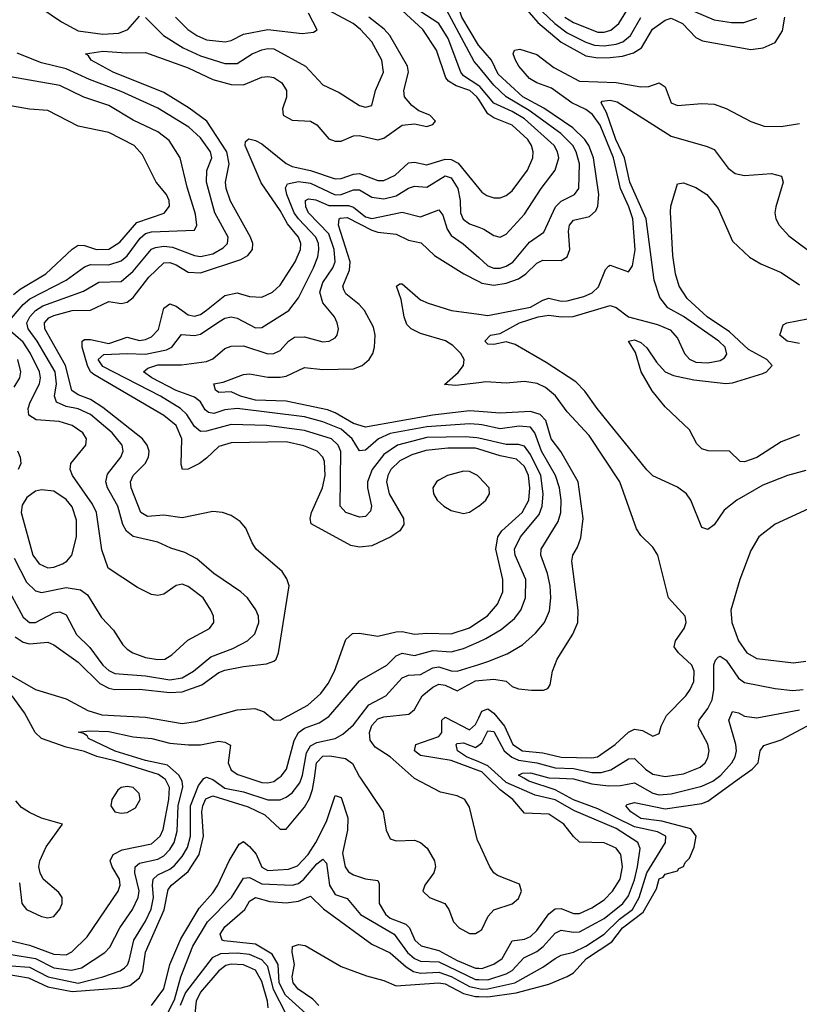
# Model space of a CAD drawing. Header units: inches. Extents: x 884549 to 1028252, y 526810 to 653624.
# Tile 957 of 1056: x 1008498 to 1011049, y 619260 to 622482. Entities that reach past the tile are written whole.
import ezdxf

# ---------------------------------------------------------------- set-up
doc = ezdxf.new("R2010")
doc.units = ezdxf.units.IN
doc.header["$MEASUREMENT"] = 0
for name, color, linetype in [('B0601', 7, 'Continuous'), ('B0602', 7, 'Continuous'), ('B0611', 7, 'Continuous'), ('B0612', 7, 'Continuous')]:
    doc.layers.add(name, color=color, linetype=linetype)

msp = doc.modelspace()

# ---------------------------------------------------------------- linework, layer by layer
at = {"layer": 'B0601', "color": 5}
for points, elevation in [([(1008373, 619373), (1008526.6, 619346.6), (1008590, 619317.2), (1008670, 619301.8), (1008830, 619314.4), (1008858.6, 619321.4), (1008890, 619346.4), (1008901.6, 619370), (1008910, 619430.2), (1008971.1, 619568.9), (1008984.2, 619635.8), (1008994.5, 619650), (1009050, 619695), (1009085.8, 619750), (1009100.1, 619810), (1009094.3, 619890), (1009097.5, 619910), (1009107.7, 619932.3), (1009130, 619941.8), (1009246.3, 619906.3), (1009300.4, 619880.4), (1009350, 619832.8), (1009370, 619833.6), (1009430, 619905.3), (1009446.6, 619933.4), (1009456.7, 619963.3), (1009462.3, 620000)], 2120), ([(1008461.7, 619470), (1008530, 619453.9), (1008610, 619424.4), (1008650, 619422.4), (1008668.8, 619431.3), (1008719.2, 619480.8), (1008820.1, 619630), (1008826.6, 619650), (1008825.3, 619670), (1008800.6, 619710), (1008794.2, 619730), (1008803.7, 619750), (1008833.9, 619766.1), (1008930, 619784.9), (1008957.4, 619810), (1008967.5, 619832.5), (1008985.9, 619930), (1008988.2, 619970), (1008975.3, 619995.3), (1008968.8, 620000)], 2180), ([(1008470, 619423.6), (1008549.5, 619409.5), (1008610, 619379.6), (1008668, 619372), (1008700.5, 619379.5), (1008776.5, 619430), (1008792.8, 619447.2), (1008826.2, 619510), (1008867.4, 619570), (1008885.5, 619610), (1008888.7, 619631.3), (1008875.4, 619690), (1008875.7, 619710), (1008890, 619721.5), (1008950, 619735.1), (1008970, 619745.9), (1008990, 619767), (1009003.5, 619790), (1009013.7, 619826.3), (1009016.6, 619910), (1009032.2, 619972.2), (1009029.7, 619990), (1009024.1, 620000)], 2160), ([(1008470, 619386.4), (1008530, 619381.6), (1008591.7, 619350), (1008690, 619329.7), (1008769.9, 619350), (1008826.5, 619370), (1008840.8, 619379.2), (1008851, 619389), (1008856.6, 619403.4), (1008871.6, 619470), (1008910, 619532), (1008928.5, 619571.5), (1008936.1, 619610), (1008932.5, 619650), (1008935.4, 619670), (1008950, 619683.6), (1008990, 619702.6), (1009005.3, 619714.7), (1009030, 619743.4), (1009046.8, 619773.2), (1009057.5, 619810), (1009056.8, 619910), (1009083.4, 619976.6), (1009100.9, 619999.1), (1009102.9, 620000)], 2140), ([(1009118.4, 620000), (1009130, 619995.7), (1009170, 619967.8), (1009230, 619955), (1009310, 619929.3), (1009350, 619929.3), (1009370, 619937.5), (1009390, 619951.9), (1009415.3, 619984.7), (1009420.5, 620000)], 2140), ([(1009247.8, 620000), (1009290, 619985.6), (1009310, 619984.4), (1009330, 619989.7), (1009344.4, 620000)], 2160), ([(1009612.8, 620000), (1009687.2, 619890), (1009696.9, 619830), (1009710, 619802.1), (1009730, 619795.4), (1009790, 619797.7), (1009810, 619789.7), (1009831.2, 619771.1), (1009855.2, 619730), (1009858.8, 619710), (1009853.3, 619690), (1009823.4, 619650), (1009817.2, 619630), (1009839.2, 619610), (1009889.7, 619589.7), (1009902.6, 619570), (1009917.2, 619530), (1009936, 619510), (1009970, 619492), (1009990, 619491.4), (1010000, 619498.2)], 2120), ([(1010000, 619789), (1009996.6, 619796.6), (1009970, 619905.4), (1009954.2, 619930), (1009930, 619942.2), (1009874.8, 619954.8), (1009790, 619998.7), (1009788.5, 620000)], 2120), ([(1008497.2, 619657.2), (1008505.1, 619590), (1008520.9, 619570), (1008570, 619546.9), (1008590, 619543), (1008610, 619547.8), (1008630, 619571.6), (1008637.1, 619590), (1008637, 619610), (1008626.3, 619626.3), (1008575.5, 619670), (1008564.8, 619690), (1008561.2, 619710), (1008564.1, 619730), (1008585, 619775), (1008638, 619850), (1008570, 619869.7), (1008530, 619887.6), (1008504.2, 619904.2), (1008485.8, 619925.8)], 2220), ([(1008930, 619256.5), (1008969.8, 619310.2), (1008989, 619390), (1009025.5, 619474.5), (1009085.1, 619574.9), (1009130, 619624.6), (1009147, 619650), (1009183.1, 619730), (1009215.9, 619784.1), (1009230, 619792.7), (1009250, 619776.4), (1009271.6, 619751.6), (1009290, 619708.6), (1009310, 619697.9), (1009377.3, 619702.7), (1009407, 619713), (1009442.1, 619750), (1009467.7, 619790), (1009501.7, 619858.3), (1009530, 619943.7), (1009550, 619936.3), (1009571.8, 619870), (1009571, 619830), (1009554.4, 619754.4), (1009562.8, 619710), (1009573.6, 619693.6), (1009590, 619683.7), (1009630, 619670.6), (1009670, 619664.9), (1009674.5, 619654.5), (1009674, 619590), (1009694.7, 619554.7), (1009710, 619542.5), (1009762.1, 619522.1), (1009773.7, 619510), (1009790.9, 619470), (1009811.5, 619451.5), (1009870, 619436.6), (1009930, 619403.6), (1009990, 619378.6), (1010000, 619378)], 2080), ([(1008971.7, 619210), (1009005, 619274.9), (1009025.8, 619350), (1009065.3, 619450), (1009112.5, 619530), (1009190.9, 619609.1), (1009230, 619673), (1009250, 619675.4), (1009290, 619654.4), (1009390, 619649.5), (1009410, 619655.5), (1009428.1, 619670), (1009470, 619720.3), (1009490, 619735.2), (1009502.1, 619722.1), (1009512.2, 619650), (1009530, 619619.6), (1009570, 619605.9), (1009613.7, 619553.7), (1009723.8, 619490), (1009767.1, 619430), (1009789.5, 619409.5), (1009810, 619401.3), (1009870, 619398.8), (1009990, 619340.9), (1010000, 619340.8)], 2060), ([(1009434.3, 619230), (1009368.2, 619290), (1009347.2, 619330), (1009344.4, 619390), (1009324, 619424), (1009270, 619457.2), (1009167.4, 619467.4), (1009161, 619470), (1009154.3, 619490), (1009170, 619513.3), (1009235.3, 619570), (1009250, 619598), (1009269.7, 619610), (1009316.7, 619596.7), (1009370, 619592.4), (1009410, 619597.4), (1009450, 619613.9), (1009492.3, 619572.3), (1009650, 619456.6), (1009710, 619428.8), (1009762.8, 619382.8), (1009787.2, 619367.3), (1009810, 619361.5), (1009870, 619365.7), (1009910, 619351.3), (1009970, 619318.1), (1010000, 619311.9)], 2040), ([(1009476.6, 619256.6), (1009456.9, 619276.9), (1009409.9, 619310), (1009392.8, 619330), (1009389.9, 619350), (1009397.8, 619390), (1009389.3, 619430.7), (1009391, 619449), (1009410, 619455.6), (1009432.2, 619452.2), (1009550, 619383.8), (1009633.4, 619353.4), (1009690, 619338.4), (1009730, 619320.1), (1009870, 619330.4), (1009890, 619326.6), (1009950, 619295.7), (1009990, 619285.8), (1010000, 619285.5)], 2020), ([(1009369, 619230), (1009328.7, 619308.7), (1009310, 619383.5), (1009290, 619405.9), (1009250, 619423), (1009210, 619427.3), (1009155.2, 619424.8), (1009128, 619412), (1009040.8, 619299.2), (1009023.7, 619256.3)], 2060), ([(1009310.9, 619249.1), (1009308.9, 619270), (1009290, 619334.9), (1009270, 619371.3), (1009230, 619389.3), (1009190, 619391.4), (1009173, 619387), (1009150, 619369.9), (1009090, 619299.3), (1009075.8, 619270), (1009071.3, 619230)], 2080)]:
    msp.add_lwpolyline(points, dxfattribs=dict(at, elevation=elevation))
at = {"layer": 'B0601', "color": 5, "elevation": 2220}
msp.add_lwpolyline([(1008850, 619973.2), (1008830.1, 619969.9), (1008819.1, 619960.9), (1008800.1, 619930), (1008796.3, 619910), (1008809.7, 619889.7), (1008830, 619885.7), (1008850, 619887.9), (1008877, 619903), (1008892, 619930), (1008889, 619950), (1008879.8, 619959.8), (1008870, 619969.4)], close=True, dxfattribs=at)
at = {"layer": 'B0602', "color": 5}
for points, elevation in [([(1010000, 622328.2), (1009985.6, 622345.6), (1009894.4, 622514.4), (1009853.7, 622550), (1009846, 622570), (1009870, 622606), (1009863.7, 622630), (1009830, 622679), (1009789.9, 622710), (1009774.2, 622730), (1009777.6, 622750), (1009796.4, 622790), (1009818.4, 622941.6), (1009830, 622973.8), (1009850, 622980.6), (1009870, 622954.7), (1009902.6, 622850), (1009953.3, 622750), (1010000, 622718.1)], 2140), ([(1010000, 622397.7), (1009998.9, 622398.9), (1009945.2, 622490), (1009932.2, 622530), (1009932.8, 622590), (1009927.6, 622610), (1009914.4, 622634.4), (1009867.5, 622690), (1009845.5, 622730), (1009844.2, 622750), (1009853.7, 622806.3), (1009870, 622818.2), (1009890, 622803.9), (1009910, 622774.3), (1009923.6, 622743.6), (1009942.2, 622722.2), (1009982.4, 622690), (1010000, 622673)], 2120), ([(1008530, 622547.2), (1008635, 622475), (1008690, 622445.1), (1008770, 622434.4), (1008822.4, 622437.6), (1008852.2, 622450), (1008890, 622493.5)], 2240), ([(1008483, 620463), (1008510, 620444.9), (1008530, 620440.1), (1008590, 620445.2), (1008610, 620436.6), (1008690, 620379.9), (1008760.1, 620310), (1008790, 620294.2), (1008810, 620289.8), (1008890, 620291.6), (1008990, 620280.4), (1009030, 620282.4), (1009094.7, 620305.3), (1009150, 620345.4), (1009170, 620353.8), (1009230, 620365.8), (1009306.1, 620373.9), (1009330, 620382.8), (1009337.9, 620390), (1009345.4, 620410), (1009379.4, 620630), (1009372.4, 620652.4), (1009356.7, 620676.7), (1009271.5, 620750), (1009258.5, 620770), (1009238.6, 620818.6), (1009219.6, 620839.6), (1009190, 620859.9), (1009162, 620870), (1009130, 620872.6), (1009030, 620851.6), (1008970, 620860.5), (1008916.1, 620856.1), (1008894.2, 620870), (1008862.8, 620950), (1008860.7, 620970), (1008869.1, 620990), (1008908.5, 621030), (1008919.6, 621050), (1008922, 621070), (1008915.8, 621090), (1008900.5, 621110), (1008770, 621213.2), (1008730, 621239.5), (1008690, 621254.4), (1008668.9, 621268.9), (1008648.1, 621350), (1008580.1, 621470), (1008579.9, 621490), (1008594, 621506), (1008610, 621514.5), (1008670, 621530.7), (1008730, 621531.3), (1008790, 621559.4), (1008830, 621553.8), (1008850, 621557.2), (1008870, 621572.9), (1008920.3, 621639.7), (1008970, 621686.1), (1008990, 621687.3), (1009010, 621680.1), (1009050, 621656), (1009090, 621653.7), (1009222.1, 621697.9), (1009244.3, 621710), (1009259.7, 621730), (1009261.6, 621750), (1009253.9, 621770), (1009187.9, 621887.9), (1009173.5, 621930), (1009171.3, 621950), (1009183.8, 622010), (1009175.8, 622050), (1009110.5, 622150.5), (1009053, 622193), (1008970, 622244), (1008804.3, 622310), (1008731.8, 622350), (1008723.7, 622363.7), (1008713.3, 622370), (1008770, 622379.3), (1008846.7, 622373.3), (1008910, 622375), (1009050, 622324.3), (1009130, 622286.1), (1009190, 622270.4), (1009230, 622269.3), (1009290, 622294.3), (1009310, 622296.6), (1009330, 622292.8), (1009356, 622276), (1009371.6, 622250), (1009371.1, 622228.9), (1009357.8, 622190), (1009360.8, 622170), (1009390, 622153.5), (1009450.1, 622150.1), (1009470, 622138), (1009510, 622092.5), (1009530, 622085.1), (1009550, 622085.1), (1009590, 622101.5), (1009610, 622103.4), (1009670, 622089.4), (1009690, 622094.5), (1009750, 622136.6), (1009790, 622140.8), (1009830, 622132.6), (1009850, 622139.2), (1009858.3, 622150), (1009839.7, 622170), (1009804.2, 622184.2), (1009781.3, 622201.3), (1009757.7, 622230), (1009754.8, 622250), (1009769.9, 622310), (1009767.1, 622330), (1009709.2, 622430), (1009691, 622451), (1009640.5, 622490)], 2220), ([(1008910, 622488.8), (1008969, 622430), (1009032.9, 622390), (1009090, 622363.3), (1009170, 622338.2), (1009210, 622339.1), (1009259.4, 622370), (1009290, 622383.4), (1009310, 622388.1), (1009330, 622386.5), (1009433.7, 622330), (1009490, 622269.4), (1009543.9, 622243.9), (1009610, 622201.2), (1009630, 622195.8), (1009650, 622201.3), (1009662.4, 622250), (1009688.4, 622310), (1009683.3, 622350), (1009650, 622410), (1009613.4, 622450), (1009588.9, 622470), (1009510, 622512.7)], 2240), ([(1009007.9, 622490), (1009048.6, 622450), (1009077.5, 622430), (1009110, 622416.4), (1009170.9, 622409.1), (1009190, 622413.7), (1009230, 622434.9), (1009310, 622450.5), (1009423, 622437), (1009459.2, 622440.8), (1009471.1, 622448.9), (1009443.3, 622503.3)], 2260), ([(1010000, 622220.4), (1009993.8, 622230), (1009970.7, 622250), (1009925.9, 622265.9), (1009900.7, 622280.7), (1009892.1, 622292.1), (1009862.4, 622382.4), (1009817, 622450), (1009750, 622512.7)], 2180), ([(1010000, 622266), (1009950, 622298.7), (1009942, 622310), (1009900.2, 622420.2), (1009869.3, 622469.3), (1009807.6, 622510)], 2160), ([(1008450, 620638.1), (1008510, 620527.2), (1008530, 620509.7), (1008550, 620509.3), (1008610, 620541.5), (1008630, 620544.6), (1008650, 620534.4), (1008683.9, 620470), (1008727.4, 620427.4), (1008770.5, 620370), (1008790, 620352.8), (1008810, 620342.9), (1008910, 620335), (1008990, 620321.8), (1009030, 620328.8), (1009067, 620350), (1009123.3, 620396.7), (1009195.1, 620424.9), (1009243.4, 620450), (1009267.1, 620472.9), (1009281.2, 620510), (1009279.6, 620530), (1009271.4, 620551.4), (1009243.8, 620590), (1009222.2, 620610), (1009133.4, 620670), (1009077.4, 620717.4), (1009038.8, 620738.9), (1008992.7, 620752.7), (1008950, 620772.3), (1008870, 620790.7), (1008848.1, 620808.1), (1008835.7, 620830), (1008819.7, 620890), (1008785.7, 620950), (1008780.1, 620970), (1008785.5, 620994.5), (1008828.9, 621050), (1008836.6, 621070), (1008833.3, 621090), (1008801.2, 621130), (1008730, 621189.9), (1008690, 621208.4), (1008650, 621216.7), (1008619, 621230), (1008612.6, 621250), (1008618.3, 621290), (1008614.4, 621330), (1008555.4, 621430), (1008526.5, 621470), (1008521.3, 621490), (1008531.6, 621510), (1008549.6, 621530), (1008574.4, 621545.6), (1008706.6, 621593.4), (1008757.3, 621622.7), (1008830, 621625.5), (1008870, 621659.3), (1008929.2, 621730.8), (1008942.9, 621737.1), (1008970, 621740.7), (1008998, 621738), (1009070, 621710.1), (1009090, 621707.4), (1009130, 621715.6), (1009164.2, 621735.8), (1009177.8, 621750), (1009180.3, 621770), (1009136.9, 621850), (1009109.6, 621950), (1009110.9, 621989.1), (1009126.9, 622030), (1009122.6, 622050), (1009090, 622095.2), (1009051.5, 622130), (1008950, 622192.3), (1008830, 622247.4), (1008726.2, 622286.2), (1008650, 622321.6), (1008570, 622341), (1008490, 622373)], 2240), ([(1008458.6, 621490), (1008509.9, 621550), (1008531.5, 621568.5), (1008649.9, 621630), (1008710, 621673.7), (1008730, 621681.1), (1008790, 621679.4), (1008830, 621692.6), (1008850.3, 621709.7), (1008892.3, 621767.7), (1008910, 621782.2), (1008930, 621787.5), (1009070, 621792.9), (1009077.8, 621810), (1009074, 621846), (1009046, 621934), (1009023.4, 622030), (1008986.9, 622086.9), (1008950, 622115.2), (1008870, 622153.1), (1008790, 622201.7), (1008708.5, 622228.5), (1008630, 622267.2), (1008450, 622298.9)], 2260), ([(1008477.7, 621582.3), (1008499.9, 621600.1), (1008584.1, 621650), (1008670, 621731.7), (1008690, 621744.8), (1008710, 621742.9), (1008750, 621730.1), (1008790, 621730.9), (1008825.7, 621754.3), (1008881.5, 621818.5), (1008971, 621849), (1008988.1, 621871.9), (1008987.2, 621890), (1008978.6, 621910), (1008944.5, 621950), (1008899.8, 622039.8), (1008873, 622070), (1008790, 622113.1), (1008690, 622133.4), (1008590, 622184.8), (1008530, 622189.2), (1008450, 622203.2)], 2280), ([(1010000, 621076.9), (1009990, 621080.1), (1009899.5, 621080.5), (1009827.2, 621072.8), (1009781.5, 621058.5), (1009742, 621038), (1009712.6, 621010), (1009702.7, 620990), (1009698.8, 620970), (1009706.9, 620930), (1009753.9, 620850), (1009754.6, 620830), (1009742.1, 620810), (1009712.4, 620790), (1009650, 620760.7), (1009610, 620755.9), (1009581.7, 620761.7), (1009452.3, 620832.3), (1009448.3, 620850), (1009453.5, 620870), (1009489.1, 620950), (1009498.2, 620990), (1009495.9, 621035.9), (1009490.4, 621050.4), (1009471.5, 621070), (1009428, 621088), (1009370, 621100.2), (1009190, 621097.9), (1009150, 621085.8), (1009110, 621046.8), (1009086.3, 621030), (1009050, 621011.1), (1009030.7, 621010.7), (1009026.9, 621026.9), (1009028.8, 621110), (1009010, 621154), (1008970, 621187.3), (1008740.9, 621320.9), (1008730.3, 621330.3), (1008720, 621350), (1008703, 621410), (1008702.5, 621430), (1008710, 621435.5), (1008730, 621435.7), (1008790, 621422.7), (1008850, 621443.6), (1008890, 621432.7), (1008910, 621435.1), (1008930, 621444.5), (1008952, 621468), (1008970, 621537.9), (1008990, 621552.8), (1009010, 621544.6), (1009050, 621516), (1009070, 621512.1), (1009090, 621517.8), (1009110, 621531.1), (1009170, 621580.1), (1009210, 621588.8), (1009250, 621575.9), (1009290, 621574.2), (1009325.4, 621590), (1009350, 621613.3), (1009400.1, 621690), (1009417, 621730), (1009417.6, 621750), (1009410.2, 621770), (1009374.5, 621814.5), (1009350, 621858), (1009288.1, 621948.1), (1009235.8, 622070), (1009236.7, 622083.4), (1009247.7, 622092.3), (1009270, 622086.7), (1009290, 622075.5), (1009370, 622011.5), (1009390, 622001.8), (1009450, 621989), (1009530, 621961.8), (1009550, 621961.9), (1009590, 621976.8), (1009610, 621978.9), (1009670, 621956.3), (1009690, 621956.2), (1009726.5, 621973.5), (1009770, 622013.5), (1009790, 622015.8), (1009830, 622007.2), (1009890, 622025.2), (1009910, 622025.1), (1009932.7, 622012.7), (1010000, 621930.1)], 2180), ([(1010000, 621113), (1009994.3, 621114.3), (1009957, 621117), (1009830, 621114.9), (1009734.2, 621090), (1009690, 621058.8), (1009651.2, 621010), (1009636.5, 620970), (1009636.2, 620950), (1009649.3, 620890.7), (1009646.2, 620873.8), (1009630, 620856.8), (1009610, 620854), (1009565.1, 620870), (1009546.5, 620890), (1009548.7, 621068.7), (1009540.1, 621090), (1009518.1, 621110), (1009430, 621137.9), (1009305.7, 621154.3), (1009190, 621157.6), (1009110, 621135.3), (1009090, 621134.5), (1009070, 621150.9), (1009044.6, 621190), (1009024.8, 621210), (1008959.5, 621250), (1008770, 621347.1), (1008755, 621370), (1008773.7, 621386.3), (1008850, 621390), (1008910, 621387.1), (1008978.5, 621401.5), (1008996.2, 621410), (1009028.1, 621451.9), (1009070, 621448.6), (1009090, 621452.7), (1009150, 621493.9), (1009170, 621505.4), (1009190, 621510.1), (1009210, 621505.9), (1009270, 621473.5), (1009290, 621474.5), (1009378.4, 621530), (1009410, 621571.9), (1009459.2, 621670), (1009473.6, 621706.4), (1009477.2, 621730), (1009475.7, 621750), (1009467.4, 621770), (1009410.2, 621830), (1009396.7, 621850), (1009372.6, 621910), (1009368.3, 621931.6), (1009374.9, 621945.1), (1009410, 621953.1), (1009450, 621947.6), (1009530, 621909.1), (1009550.1, 621909.9), (1009590, 621925.8), (1009610, 621925.5), (1009650, 621900.8), (1009690, 621895.4), (1009730, 621906.2), (1009770, 621930.9), (1009790, 621937.3), (1009830, 621934.3), (1009890.8, 621970.8), (1009910, 621964.7), (1009931.3, 621930), (1009939.8, 621890), (1009940.4, 621850), (1009949.6, 621829.6), (1009970, 621814.5), (1010000, 621803.4)], 2160), ([(1010000, 621157.2), (1009970, 621159.8), (1009830, 621150.1), (1009710, 621127.5), (1009672.3, 621110), (1009630, 621073.1), (1009610, 621071.3), (1009586.4, 621110), (1009550, 621141.7), (1009490, 621166.1), (1009430, 621182.7), (1009210, 621209.7), (1009170, 621205.6), (1009133.6, 621193.6), (1009116.5, 621196.5), (1009104.9, 621204.9), (1009090, 621231.2), (1009070, 621247.4), (1009010, 621268.9), (1008930.5, 621310), (1008903.4, 621330), (1008917.9, 621342.1), (1008950, 621353.1), (1009027.8, 621352.3), (1009110, 621363.1), (1009130, 621371.8), (1009170, 621406), (1009190, 621414.2), (1009230, 621414.8), (1009310, 621388.9), (1009330, 621389.6), (1009350, 621400.1), (1009377.3, 621430), (1009397, 621443), (1009430, 621444.5), (1009490, 621427.8), (1009510.4, 621429.6), (1009530, 621440.8), (1009537.4, 621450), (1009541.4, 621470), (1009537.5, 621490), (1009528.4, 621510), (1009490, 621555.4), (1009479.8, 621590), (1009490, 621621.8), (1009522.5, 621670), (1009529.9, 621690), (1009527.2, 621730), (1009510, 621781.2), (1009443.7, 621850), (1009434.5, 621870), (1009432.9, 621887), (1009433.7, 621890), (1009443.7, 621896.3), (1009467.3, 621892.7), (1009510, 621874.4), (1009574.2, 621874.2), (1009590, 621869.1), (1009630, 621836.8), (1009650, 621831.8), (1009750, 621852.6), (1009810, 621837.4), (1009870, 621860.1), (1009882.4, 621842.4), (1009897, 621797), (1009910, 621775.4), (1009948.9, 621748.9), (1010000, 621703.6)], 2140), ([(1010000, 621200.2), (1009970, 621202.5), (1009850, 621187.8), (1009630, 621148.4), (1009590, 621161), (1009530, 621196), (1009504.9, 621204.9), (1009370, 621233.6), (1009270, 621237.4), (1009220.5, 621250), (1009190, 621263.8), (1009150, 621262.5), (1009139.3, 621270), (1009133.6, 621290), (1009163.9, 621296.1), (1009230, 621321.5), (1009250, 621323.4), (1009310, 621311.9), (1009350, 621311.8), (1009370, 621316.1), (1009430, 621343.9), (1009490, 621337), (1009590, 621339.7), (1009618.3, 621350), (1009642.1, 621370), (1009653.9, 621390), (1009658.7, 621410), (1009660.8, 621450), (1009655.4, 621475.4), (1009626.9, 621530), (1009609.3, 621550), (1009565.2, 621585.2), (1009558.3, 621598.2), (1009556, 621610), (1009577.6, 621662.4), (1009580, 621690), (1009541, 621810), (1009543.1, 621830), (1009547.2, 621832.8), (1009570, 621834.7), (1009650, 621793.1), (1009670, 621786.6), (1009730, 621780.4), (1009770, 621760.5), (1009811.6, 621751.6), (1009855.2, 621710), (1009951.5, 621650), (1010000, 621625.3)], 2120), ([(1010000, 621294), (1009925.3, 621285.3), (1009888.4, 621288.4), (1009932.7, 621327.3), (1009950.5, 621350), (1009952.9, 621370), (1009941.5, 621390), (1009915.5, 621415.5), (1009891.1, 621431.1), (1009810, 621455.6), (1009779.1, 621470), (1009765.1, 621485.1), (1009755.9, 621510), (1009746.6, 621566.6), (1009731.6, 621610), (1009742.3, 621617.7), (1009750, 621617.7), (1009810, 621565.7), (1009834.4, 621554.4), (1009910.9, 621530.9), (1010000, 621518.1)], 2080), ([(1008480.2, 620720.2), (1008521, 620641), (1008550, 620613), (1008570, 620607.8), (1008650, 620623.5), (1008696.9, 620616.9), (1008719.9, 620599.9), (1008766.2, 620526.2), (1008804.9, 620484.9), (1008836.1, 620436.1), (1008850, 620422.2), (1008868.8, 620410), (1008910, 620395.5), (1008950, 620388.8), (1008972.8, 620390), (1008996.4, 620403.6), (1009048.5, 620451.5), (1009119.7, 620490), (1009133.5, 620510), (1009132.2, 620530), (1009123.9, 620550), (1009098.3, 620590), (1009050, 620627), (1009030, 620634.6), (1009010, 620630.9), (1008970, 620601.7), (1008950, 620598), (1008930, 620601.5), (1008884.2, 620624.2), (1008787.5, 620687.5), (1008767.4, 620747.4), (1008749.2, 620870), (1008736.9, 620896.9), (1008670.7, 620990), (1008663.1, 621010), (1008665.6, 621030), (1008714.8, 621090), (1008716.8, 621110), (1008704.5, 621130), (1008670, 621154.4), (1008627.2, 621167.2), (1008552.6, 621172.6), (1008528.1, 621188.1), (1008526.3, 621210), (1008532.8, 621230), (1008562.9, 621290), (1008566.6, 621310), (1008562.9, 621330), (1008533.6, 621390), (1008510, 621426.7), (1008459.9, 621470)], 2260), ([(1008480.1, 621279.9), (1008498.9, 621310), (1008502.5, 621330), (1008491.7, 621370)], 2280), ([(1008490.9, 621070.9), (1008500.1, 621050), (1008502, 621030), (1008493.8, 621010)], 2260), ([(1010000, 620986.1), (1009996.3, 620990), (1009970, 621003.6), (1009950, 621005.2), (1009898.5, 620990), (1009870, 620975.6), (1009861.8, 620970), (1009850.2, 620950), (1009852, 620930), (1009864.2, 620910), (1009885.9, 620890), (1009910, 620875.7), (1009950, 620865.9), (1009969.8, 620870.2), (1009999.7, 620890), (1010000, 620890.2)], 2220), ([(1008470, 620335.8), (1008550, 620290.5), (1008650, 620259.2), (1008721.1, 620221.1), (1008767.5, 620207.5), (1008910, 620200.1), (1009030, 620179.1), (1009074.9, 620185.1), (1009210, 620223.4), (1009268, 620228), (1009297.7, 620217.7), (1009330, 620191.3), (1009350, 620190.2), (1009440.6, 620239.4), (1009483.3, 620276.7), (1009507.5, 620310), (1009528.3, 620350), (1009565.6, 620454.4), (1009586.9, 620473.1), (1009610, 620475.1), (1009670, 620464.5), (1009730, 620479.4), (1009750, 620480.1), (1009790, 620470.8), (1009830, 620474.9), (1009910, 620471.9), (1009970, 620492.2), (1010000, 620512.3)], 2180), ([(1009344.4, 620000), (1009353.5, 620006.5), (1009371.6, 620030), (1009396.8, 620123.2), (1009410.4, 620149.6), (1009430, 620163.2), (1009478.3, 620181.7), (1009510, 620201.5), (1009610, 620318.1), (1009699.6, 620370), (1009730, 620400.9), (1009750, 620409.3), (1009790, 620401), (1009850, 620417.8), (1009910, 620413.4), (1009950, 620424.9), (1010000, 620446.5)], 2160), ([(1009420.5, 620000), (1009423.9, 620010), (1009436.9, 620083.1), (1009450, 620105.5), (1009470, 620116.4), (1009530.5, 620129.5), (1009556, 620144), (1009590, 620174.8), (1009640.3, 620239.7), (1009695.7, 620270), (1009750, 620328.5), (1009770, 620337.5), (1009810, 620339.4), (1009850, 620361.4), (1009870, 620364.1), (1009910, 620351.3), (1009930, 620350.4), (1010000, 620372.5)], 2140), ([(1009788.5, 620000), (1009709.9, 620070), (1009661.4, 620101.4), (1009644.9, 620124.9), (1009642.5, 620150), (1009650, 620172.7), (1009670, 620194.8), (1009690, 620201), (1009771.3, 620210), (1009790, 620225), (1009815.5, 620270), (1009850, 620298.4), (1009870, 620308), (1009890, 620304.2), (1009930, 620285.9), (1009990, 620318.9), (1010000, 620319.8)], 2120), ([(1008968.8, 620000), (1008952.1, 620012.1), (1008810, 620057.3), (1008750.5, 620070.5), (1008710, 620087.3), (1008650, 620101.1), (1008570, 620129.9), (1008549, 620149), (1008513.8, 620213.8), (1008473.9, 620270)], 2180), ([(1010000, 620024.2), (1009910, 620058), (1009810, 620074.7), (1009790.3, 620090), (1009794, 620110), (1009870, 620136.6), (1009879.2, 620150), (1009879.9, 620190), (1009890, 620200.1), (1009970, 620158.7), (1009990, 620175.4), (1010000, 620197.4)], 2080), ([(1009024.1, 620000), (1009018.5, 620010), (1008982.3, 620042.3), (1008910, 620058.1), (1008811.1, 620088.9), (1008723.7, 620130), (1008719, 620139), (1008706.7, 620146.6), (1008689.8, 620150.2), (1008725.5, 620154.5), (1008790, 620152.7), (1008870, 620135.9), (1008930.4, 620130), (1008990, 620115.1), (1009051.1, 620108.9), (1009090, 620109.7), (1009150, 620121), (1009170, 620118.2), (1009187.7, 620107.7), (1009180.9, 620050), (1009190, 620026.4), (1009212.1, 620012.1), (1009247.8, 620000)], 2160), ([(1010000, 620053.3), (1009960.1, 620070), (1009930.5, 620090), (1009926.5, 620110), (1009930, 620113.9), (1009950, 620115.6), (1009990, 620100.9), (1010000, 620108.4)], 2060), ([(1009462.3, 620000), (1009469.8, 620050), (1009490, 620072), (1009512.9, 620072.9), (1009564.5, 620064.5), (1009587.6, 620047.6), (1009610, 620004.1), (1009612.8, 620000)], 2120), ([(1009102.9, 620000), (1009110, 620003.1), (1009118.4, 620000)], 2140)]:
    msp.add_lwpolyline(points, dxfattribs=dict(at, elevation=elevation))
at = {"layer": 'B0602', "color": 5, "elevation": 2280}
msp.add_lwpolyline([(1008570, 620944.1), (1008550, 620939.2), (1008521.4, 620918.6), (1008506.1, 620893.9), (1008502.7, 620870), (1008541.5, 620730), (1008561.7, 620701.7), (1008590, 620688.9), (1008610, 620690.1), (1008638.5, 620701.5), (1008652.6, 620710), (1008668.8, 620730), (1008684.1, 620790), (1008684.5, 620844.5), (1008670, 620888.3), (1008650, 620912.3), (1008610, 620939.4)], close=True, dxfattribs=at)
at = {"layer": 'B0611', "color": 5}
for points, elevation in [([(1010000, 619311.9), (1010009.8, 619309.8), (1010030, 619310.2), (1010118, 619330), (1010210, 619382.1), (1010250, 619410.4), (1010270, 619420.7), (1010310, 619430.7), (1010350, 619450.5), (1010410.4, 619489.7), (1010461, 619539), (1010503.5, 619570), (1010525.1, 619610), (1010550, 619690.1), (1010611.1, 619790), (1010612.4, 619810), (1010584.5, 619824.5), (1010510, 619840.5), (1010390, 619899.9), (1010310, 619929.2), (1010250, 619962), (1010164.2, 619990), (1010147.2, 620000)], 2040), ([(1010000, 619378), (1010010, 619377.4), (1010050, 619391.1), (1010076.9, 619410), (1010110, 619467.4), (1010150, 619473.6), (1010170, 619482.5), (1010190, 619501.3), (1010230, 619556), (1010250, 619572.9), (1010270, 619574.1), (1010310, 619556.8), (1010330, 619557.6), (1010370, 619575.5), (1010410, 619601.8), (1010438.3, 619630), (1010462.4, 619670), (1010470.5, 619710), (1010465.2, 619750), (1010450, 619770.7), (1010410, 619788.8), (1010330, 619790.5), (1010310, 619809.1), (1010279.1, 619850), (1010230, 619882.5), (1010150, 619886), (1010111.3, 619930), (1010070, 619962.1), (1010031, 620000)], 2080), ([(1010000, 619285.5), (1010030, 619284.8), (1010122.3, 619297.7), (1010230, 619326.4), (1010290, 619351.6), (1010310, 619362.7), (1010352.8, 619410), (1010435.6, 619464.4), (1010470.9, 619510), (1010538.4, 619561.6), (1010582.1, 619637.9), (1010590, 619670.2), (1010604, 619676), (1010610, 619685.5), (1010650, 619697.3), (1010655.2, 619704.8), (1010670, 619710.7), (1010675.5, 619724.5), (1010690, 619738), (1010705.4, 619774.6), (1010711.7, 619810), (1010694.2, 619834.2), (1010599, 619859), (1010530, 619867.9), (1010497.3, 619890), (1010481.4, 619910), (1010485.6, 619914.4), (1010510, 619920.7), (1010610, 619899.5), (1010730, 619917.7), (1010750, 619924.3), (1010853.7, 620000)], 2020), ([(1010000, 619340.8), (1010030, 619340.7), (1010090, 619359.6), (1010109.6, 619370.4), (1010147.7, 619412.3), (1010190, 619432.8), (1010211, 619449), (1010250, 619492.5), (1010270, 619502.7), (1010310, 619496.2), (1010330, 619497.6), (1010410, 619541.2), (1010471.2, 619590), (1010490, 619615.4), (1010510, 619667.8), (1010519.7, 619710), (1010527.8, 619770), (1010521.2, 619790), (1010450, 619835.1), (1010313.6, 619893.6), (1010250, 619929.4), (1010184.8, 619944.8), (1010090, 619985.5), (1010074.3, 620000)], 2060), ([(1010264.8, 620000), (1010310, 619998.3), (1010370, 619981.6), (1010424.7, 619975.3), (1010464, 619976), (1010510, 619985.1), (1010570, 619950.6), (1010590, 619946.1), (1010630, 619948.3), (1010730, 619973.4), (1010766.3, 619990), (1010779.2, 620000)], 2040), ([(1010000, 619498.2), (1010010, 619505), (1010031.5, 619548.5), (1010050, 619569.3), (1010110, 619588.4), (1010130, 619605.9), (1010140.2, 619630), (1010133.4, 619653.4), (1010061.9, 619681.9), (1010049.9, 619690), (1010036, 619710), (1010000, 619789)], 2120)]:
    msp.add_lwpolyline(points, dxfattribs=dict(at, elevation=elevation))
at = {"layer": 'B0612', "color": 5}
for points, elevation in [([(1010130, 622547.4), (1010193.1, 622473.1), (1010270, 622408.9), (1010350, 622363.3), (1010390, 622356.8), (1010430, 622358.1), (1010470, 622363.1), (1010506.3, 622373.7), (1010533.1, 622390), (1010568.8, 622451.2), (1010610, 622480.8), (1010630, 622486.9), (1010666.3, 622470), (1010710, 622423.4), (1010732.6, 622412.6), (1010890, 622384.7), (1010930.4, 622389.6), (1010970, 622407.8), (1010994.1, 622445.9), (1011001.7, 622490)], 2120), ([(1010281.5, 622490), (1010310, 622472.8), (1010390, 622441.7), (1010410, 622441.1), (1010432.6, 622447.4), (1010458.7, 622470), (1010493.7, 622526.3)], 2160), ([(1010670, 622523.7), (1010770, 622481.3), (1010826.9, 622473.1), (1010867.4, 622472.6), (1010910, 622486.9)], 2140), ([(1010207, 622510), (1010249.4, 622469.4), (1010290, 622439.6), (1010350, 622408.2), (1010378.6, 622398.6), (1010410, 622396.1), (1010450, 622402), (1010471.9, 622410), (1010497.2, 622430), (1010530, 622489.7)], 2140), ([(1010000, 621625.3), (1010010, 621620.2), (1010050, 621613.2), (1010090, 621620.1), (1010130, 621633.9), (1010154, 621650), (1010190, 621685.2), (1010210, 621695.6), (1010270, 621694.6), (1010290, 621706), (1010297.8, 621730), (1010293.7, 621790), (1010297.1, 621810), (1010310, 621826.3), (1010362, 621838), (1010383.3, 621856.7), (1010390, 621872.4), (1010392.8, 621910), (1010375.2, 622030), (1010360.5, 622070), (1010347.8, 622090), (1010307.7, 622127.7), (1010212.7, 622192.7), (1010144.6, 622230), (1010063.6, 622303.6), (1010041.7, 622350), (1010000, 622397.7)], 2120), ([(1010000, 621518.1), (1010030, 621513.7), (1010170, 621541.7), (1010210, 621564.8), (1010230, 621570.4), (1010270, 621560.9), (1010290, 621561.8), (1010344.2, 621575.8), (1010371.7, 621588.3), (1010391.6, 621608.4), (1010415.3, 621664.7), (1010424.6, 621675.4), (1010430, 621678.4), (1010490, 621657.1), (1010503.6, 621676.4), (1010511.5, 621728.5), (1010503.8, 621830), (1010491.7, 621870), (1010464.2, 621930), (1010441.2, 622030), (1010397.2, 622137.2), (1010372, 622172), (1010350, 622188.6), (1010304.8, 622210), (1010238, 622258), (1010190, 622275.7), (1010165.9, 622290), (1010131.3, 622330), (1010119.9, 622350), (1010112.8, 622370), (1010117.2, 622382.8), (1010134.9, 622385.1), (1010190, 622368.5), (1010245.5, 622325.5), (1010330, 622281.2), (1010450, 622276.7), (1010530, 622262.5), (1010556.2, 622263.8), (1010590, 622275.8), (1010610, 622262.7), (1010630, 622210.2), (1010650, 622201.5), (1010730, 622207.8), (1010770, 622206.1), (1010810, 622191.5), (1010890, 622148.4), (1010933.8, 622133.9), (1010990, 622132.7), (1011050, 622142)], 2080), ([(1010000, 621703.6), (1010030, 621677), (1010050, 621669.5), (1010070, 621669.3), (1010090, 621675.2), (1010111.5, 621688.5), (1010165.9, 621754.1), (1010213.5, 621786.5), (1010251.2, 621870), (1010270, 621888), (1010313.6, 621910), (1010327.7, 621930), (1010329.6, 622010), (1010319.1, 622050), (1010307.7, 622070), (1010269, 622110), (1010165, 622185), (1010089.6, 622230), (1010050, 622267.4), (1010000, 622328.2)], 2140), ([(1010000, 621803.4), (1010017.1, 621797), (1010050, 621775.5), (1010070, 621770.1), (1010090, 621780.6), (1010150, 621845.3), (1010204, 621930), (1010250, 621989.3), (1010262.1, 622030), (1010258.2, 622050), (1010246.9, 622070), (1010150, 622157.5), (1010110, 622181.6), (1010050, 622208.7), (1010003.6, 622263.6), (1010000, 622266)], 2160), ([(1010000, 621930.1), (1010010, 621917.8), (1010026.4, 621906.4), (1010050, 621898.8), (1010070, 621898.8), (1010090, 621906.9), (1010110, 621922.4), (1010159.9, 621990), (1010177.2, 622030), (1010178.1, 622050), (1010172.7, 622070), (1010160.3, 622090), (1010110, 622137.4), (1010050, 622160.8), (1010030, 622173.9), (1010000, 622220.4)], 2180), ([(1011070, 621006.8), (1011010, 620990.5), (1010930, 620959), (1010845, 620910), (1010803.4, 620876.6), (1010770, 620829.6), (1010750, 620814), (1010730, 620820.9), (1010694.5, 620910), (1010679.7, 620930), (1010650, 620952), (1010570, 620988.9), (1010550, 621008.9), (1010387.3, 621210), (1010346.8, 621266.8), (1010317.3, 621297.3), (1010220.7, 621360.7), (1010118.8, 621418.9), (1010090, 621427.5), (1010050, 621419.4), (1010030, 621420.7), (1010019.8, 621430), (1010038.4, 621450), (1010070, 621455.1), (1010133.7, 621490), (1010194.4, 621510), (1010230, 621515.2), (1010270.2, 621509.8), (1010308.7, 621511.3), (1010430, 621546.8), (1010450, 621539.8), (1010489.6, 621509.6), (1010584.9, 621484.9), (1010626.7, 621466.7), (1010650, 621439.8), (1010673.8, 621390), (1010690, 621371.5), (1010710, 621361.7), (1010750, 621358.7), (1010790, 621366.5), (1010804.3, 621375.7), (1010812.2, 621387.8), (1010806, 621410), (1010785.4, 621430), (1010670, 621510.3), (1010619.2, 621539.2), (1010592.6, 621572.6), (1010573.8, 621630), (1010548.2, 621830), (1010494.7, 621950), (1010476.8, 622030), (1010448.8, 622090), (1010418, 622178), (1010400.9, 622210), (1010404.3, 622215.7), (1010430, 622219.1), (1010453.2, 622213.2), (1010630, 622100.6), (1010747.5, 622067.5), (1010770, 622057.2), (1010816, 621996), (1010838.7, 621978.7), (1010870, 621972.5), (1010958.4, 621978.4), (1010990.2, 621970.2), (1010996.5, 621950), (1010971.7, 621870), (1010968.6, 621850), (1010972.6, 621830), (1010983.2, 621810), (1011015.2, 621775.2), (1011110, 621704.1)], 2060), ([(1011050, 621123.2), (1010990, 621101.1), (1010910, 621049.4), (1010870, 621035), (1010855.9, 621035.9), (1010821.1, 621070), (1010750.9, 621070.9), (1010730, 621077.3), (1010713.8, 621093.8), (1010690, 621140.4), (1010610, 621215.1), (1010568.1, 621268.1), (1010531.4, 621330), (1010513, 621393), (1010489.7, 621430.3), (1010510, 621434.5), (1010530, 621426), (1010550, 621408.5), (1010581.3, 621361.3), (1010610.2, 621330), (1010637.6, 621317.6), (1010703.9, 621303.9), (1010808.2, 621291.8), (1010830, 621293.9), (1010930, 621324.7), (1010942, 621330), (1010959.8, 621350), (1010943.2, 621370), (1010882.5, 621402.5), (1010820.8, 621460.8), (1010747.7, 621510), (1010682.5, 621570), (1010656.2, 621610), (1010643.7, 621650), (1010635.5, 621710), (1010627.4, 621852.6), (1010628.4, 621871.6), (1010650, 621944.7), (1010670, 621948.4), (1010710, 621933.5), (1010746.8, 621910), (1010783.9, 621863.9), (1010830, 621756.9), (1010885.5, 621705.5), (1010922.8, 621682.8), (1010990, 621654.3), (1011050, 621614)], 2040), ([(1011050, 621422.9), (1011009.4, 621430), (1010985.2, 621450), (1010996.5, 621483.5), (1011008, 621490), (1011110, 621509.5)], 2020), ([(1010000, 620197.4), (1010010, 620219.5), (1010030, 620227.2), (1010050, 620213.2), (1010084.4, 620170), (1010112, 620110), (1010143.3, 620090), (1010210, 620083.4), (1010270, 620068.7), (1010370, 620066.4), (1010388.3, 620070), (1010446.3, 620110), (1010490, 620150.7), (1010510, 620160.1), (1010536.3, 620156.3), (1010570, 620138), (1010590, 620146.8), (1010596.5, 620170), (1010614.9, 620205.1), (1010677.5, 620270), (1010692.3, 620290), (1010703.6, 620316.4), (1010704.5, 620350), (1010697.8, 620370), (1010653.6, 620410), (1010639.3, 620430), (1010644.4, 620450), (1010672.4, 620490), (1010678.8, 620510), (1010675, 620530), (1010620.9, 620590), (1010586.2, 620730), (1010570, 620756.4), (1010530, 620794.7), (1010516.1, 620816.1), (1010461.9, 620970), (1010361.3, 621121.3), (1010290, 621198.9), (1010251.2, 621251.2), (1010218.6, 621278.6), (1010191.6, 621291.6), (1010150, 621298.1), (1010090, 621293.1), (1010023.2, 621296.8), (1010000, 621294)], 2080), ([(1010000, 620319.8), (1010050, 620324.3), (1010090, 620317.4), (1010110, 620300.6), (1010130, 620291.9), (1010172.4, 620287.6), (1010212.3, 620287.7), (1010226.2, 620293.8), (1010234.3, 620305.7), (1010241.5, 620350), (1010257.1, 620390), (1010308.2, 620471.8), (1010324.3, 620510), (1010325.5, 620550), (1010304.4, 620710), (1010307.7, 620730), (1010323.5, 620756.5), (1010333.9, 620786.1), (1010341.6, 620850), (1010325.1, 620970), (1010268.8, 621068.8), (1010237.6, 621110), (1010219.6, 621170), (1010200.9, 621190), (1010170, 621200.4), (1010070, 621194.8), (1010000, 621200.2)], 2120), ([(1010000, 620372.5), (1010030, 620381.9), (1010092.9, 620407.1), (1010143.1, 620436.9), (1010185.4, 620474.6), (1010215.3, 620510), (1010231.8, 620548.2), (1010236.3, 620590), (1010233.4, 620630), (1010225.1, 620670), (1010203.8, 620730), (1010204.8, 620750), (1010259.8, 620840.2), (1010269.2, 620870), (1010269.9, 620910), (1010264.3, 620950), (1010251.1, 620990), (1010205.8, 621070), (1010183.7, 621130), (1010170, 621148.2), (1010132, 621152), (1010070, 621142.9), (1010010, 621156.3), (1010000, 621157.2)], 2140), ([(1010000, 620446.5), (1010023.4, 620456.6), (1010073.6, 620486.4), (1010117.4, 620522.6), (1010138, 620550), (1010153.3, 620590), (1010154.7, 620650), (1010119.7, 620730), (1010117.4, 620750), (1010136.4, 620790), (1010197.5, 620862.5), (1010207.5, 620890), (1010211.4, 620930), (1010203.1, 620990), (1010170, 621059.3), (1010150, 621086.4), (1010130, 621091.9), (1010090, 621092.2), (1010000, 621113)], 2160), ([(1010000, 620512.3), (1010028.5, 620531.5), (1010061.1, 620570), (1010078.8, 620610), (1010079.5, 620650), (1010055.8, 620750), (1010062.3, 620790), (1010075.2, 620810), (1010142.7, 620870), (1010163.8, 620910), (1010167.6, 620950), (1010163.1, 620990), (1010150, 621019.7), (1010124.2, 621044.2), (1010070, 621054.7), (1010000, 621076.9)], 2180), ([(1010000, 620890.2), (1010023.1, 620910), (1010035.9, 620930), (1010034.5, 620950), (1010000, 620986.1)], 2220), ([(1011078.8, 620881.2), (1010970, 620831.8), (1010916.9, 620790), (1010890, 620745.6), (1010854.8, 620650), (1010825.2, 620550), (1010828.1, 620510), (1010850.1, 620450), (1010877.1, 620410), (1010910, 620391.8), (1011030, 620378), (1011070, 620383.1)], 2080), ([(1010000, 620108.4), (1010010, 620116), (1010030, 620154.9), (1010050, 620152.8), (1010083.2, 620090), (1010108.5, 620068.5), (1010130, 620059.4), (1010190, 620049.9), (1010250, 620034.1), (1010310, 620031.2), (1010370, 620018.8), (1010401.2, 620018.8), (1010432.3, 620027.7), (1010490, 620063.6), (1010510, 620064.6), (1010545.5, 620030), (1010570, 620012.9), (1010610, 620005.5), (1010670, 620014.7), (1010724.4, 620035.6), (1010741.2, 620050), (1010750, 620066.2), (1010753.8, 620090), (1010750, 620110.9), (1010717.8, 620170), (1010721.1, 620190), (1010750, 620228), (1010763.5, 620256.5), (1010768.9, 620290), (1010769.4, 620370.6), (1010774.3, 620385.7), (1010784, 620396), (1010790, 620399.3), (1010810, 620386.4), (1010850, 620327.4), (1010870, 620312.7), (1010970, 620293.2), (1011027.4, 620287.4), (1011061.1, 620290)], 2060), ([(1010779.2, 620000), (1010792.1, 620010), (1010828.1, 620050), (1010839.3, 620070), (1010843.1, 620090), (1010840.9, 620110), (1010818.1, 620190), (1010830, 620218.5), (1010850, 620213.9), (1010870, 620202.7), (1010910, 620197.9), (1011050, 620223.9)], 2040), ([(1010853.7, 620000), (1010894.8, 620030), (1010914.4, 620050), (1010920.7, 620090), (1010933.3, 620106.8), (1010990, 620125.5), (1011090, 620179.2)], 2020), ([(1010074.3, 620000), (1010030, 620040.7), (1010000, 620053.3)], 2060), ([(1010031, 620000), (1010010, 620020.4), (1010000, 620024.2)], 2080), ([(1010147.2, 620000), (1010129.9, 620010.1), (1010143.6, 620016.4), (1010170, 620017.2), (1010230, 620001.3), (1010264.8, 620000)], 2040)]:
    msp.add_lwpolyline(points, dxfattribs=dict(at, elevation=elevation))

doc.saveas('drawing.dxf')
